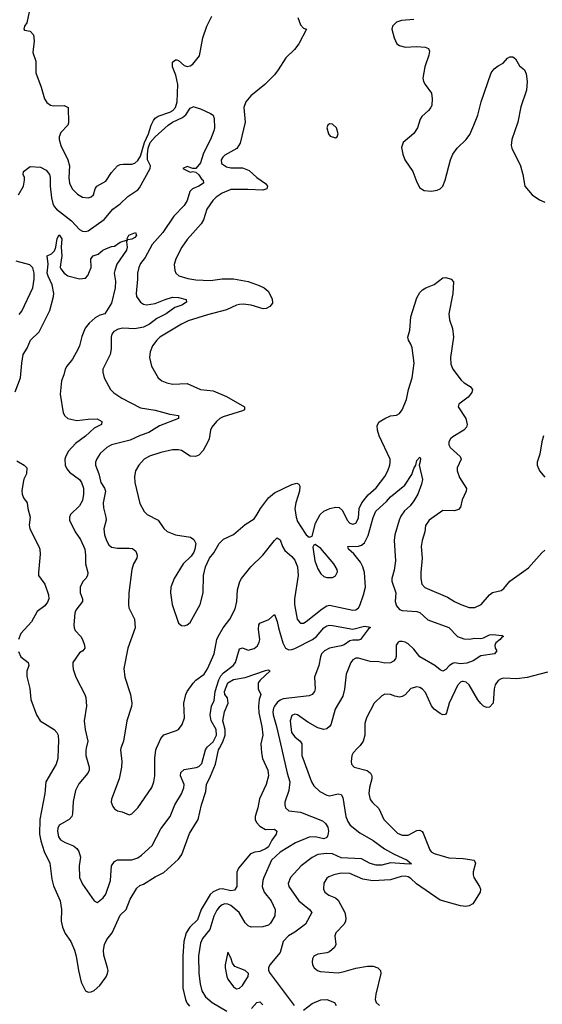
# Model space of a CAD drawing. Header units: inches. Extents: x 2001573 to 2220545, y 644482 to 846830.
# Tile 582 of 656: x 2122598 to 2126194, y 818238 to 825015. Entities that reach past the tile are written whole.
import ezdxf

# ---------------------------------------------------------------- set-up
doc = ezdxf.new("R2010")
doc.units = ezdxf.units.IN
doc.header["$MEASUREMENT"] = 0
doc.layers.add('C1821', color=7, linetype='Continuous')
doc.layers.add('C1822', color=7, linetype='Continuous')

msp = doc.modelspace()

# ---------------------------------------------------------------- linework, layer by layer
at = {"layer": 'C1821', "color": 5}
for points, elevation in [([(2122862.7, 820000), (2122860.3, 819930), (2122848.9, 819890), (2122778.5, 819770), (2122771.1, 819690), (2122736.6, 819510), (2122734.2, 819410), (2122742.9, 819362.9), (2122766.4, 819290), (2122805.2, 819210), (2122818.4, 819098.4), (2122830, 819053), (2122875.5, 818950), (2122884.3, 818890), (2122883.8, 818810), (2122892.3, 818770), (2122910, 818726), (2122949.3, 818669.3), (2122974.9, 818610), (2122986.7, 818570), (2123001.7, 818470), (2123020.3, 818390), (2123050.5, 818330.5), (2123070, 818322), (2123090, 818323.8), (2123110, 818332.7), (2123150, 818366.4), (2123193, 818427), (2123202.8, 818450), (2123205.4, 818470), (2123203, 818490), (2123175.6, 818575.6), (2123174.2, 818610), (2123180.2, 818650), (2123196.5, 818683.5), (2123233.9, 818730), (2123287.9, 818852.1), (2123330.4, 818890), (2123358.8, 818961.2), (2123403, 819037), (2123424.1, 819055.9), (2123450, 819066), (2123530, 819115.2), (2123590, 819145.5), (2123690, 819235.9), (2123713.6, 819270), (2123765.6, 819414.4), (2123825.4, 819510), (2123849.1, 819610), (2123877.4, 819702.6), (2123882.8, 819750), (2123911.6, 819808.4), (2123944, 819890), (2123966.4, 819990), (2123971.7, 820000)], 320), ([(2123056.1, 820000), (2123053.4, 819986.6), (2123052, 819950), (2123075.8, 819870), (2123074.9, 819850), (2123066.5, 819830), (2123003.7, 819756.3), (2122982.6, 819710), (2122966.5, 819633.5), (2122961.5, 819550), (2122955.6, 819530), (2122938.4, 819510), (2122870, 819470.9), (2122860.7, 819450), (2122858.9, 819430), (2122864.1, 819390), (2122879, 819370), (2122910, 819352), (2122968.7, 819328.7), (2122990.8, 819310.8), (2123005, 819290), (2123016.9, 819250), (2123005.8, 819190), (2123010.3, 819110), (2123030, 819065.5), (2123110, 818950.8), (2123130, 818938.8), (2123137.5, 818942.5), (2123173.2, 818970), (2123190, 818996), (2123222.7, 819090), (2123229.8, 819190), (2123250, 819221.5), (2123270, 819233), (2123370, 819232.9), (2123410, 819246.2), (2123436, 819264), (2123509, 819331), (2123570, 819446.7), (2123632.1, 819530), (2123664.5, 819610), (2123710, 819686.7), (2123727.8, 819727.8), (2123728.7, 819750), (2123704.1, 819810), (2123706.4, 819833.6), (2123730, 819855.2), (2123811.6, 819868.4), (2123830, 819875.9), (2123850, 819894.9), (2123875.8, 819990), (2123883.4, 820000)], 340), ([(2123294.1, 820000), (2123290.3, 819990), (2123300.3, 819910), (2123298, 819870), (2123282.6, 819790), (2123228.4, 819650), (2123228.2, 819630), (2123239, 819599), (2123250, 819584), (2123270, 819570.6), (2123302.5, 819562.5), (2123350, 819542), (2123370, 819548), (2123410, 819590.5), (2123506.6, 819730), (2123521, 819770), (2123528.4, 819810), (2123527.4, 819932.6), (2123535.4, 819990), (2123539.4, 820000)], 360), ([(2124258.7, 820000), (2124260.6, 819970), (2124269.4, 819929.4), (2124304.6, 819850), (2124310.2, 819810), (2124294.3, 819750), (2124247.1, 819652.9), (2124235.5, 819590), (2124216.9, 819530), (2124218.3, 819510), (2124226.5, 819490), (2124250, 819464), (2124290, 819440.8), (2124350, 819442.6), (2124366.4, 819430), (2124363.2, 819410), (2124332.6, 819367.4), (2124310, 819321.9), (2124294.5, 819310), (2124250.2, 819290), (2124215.5, 819284.5), (2124186.6, 819273.4), (2124104.4, 819175.6), (2124092.3, 819147.7), (2124091.1, 819048.9), (2124076, 819024), (2124050, 819019), (2123993.1, 819033.1), (2123970.1, 819029.9), (2123930, 819011.6), (2123907.3, 818992.7), (2123847.4, 818890), (2123821.3, 818818.7), (2123767.7, 818770), (2123743.9, 818730), (2123728.1, 818670), (2123720.8, 818570), (2123720.4, 818350), (2123738.1, 818270), (2123747.8, 818247.8), (2123765, 818225)], 320), ([(2124398.7, 820000), (2124437, 819830), (2124457.2, 819770), (2124450.1, 819709.9), (2124423.2, 819630), (2124421.5, 819610), (2124427.4, 819590), (2124450, 819569.3), (2124530, 819559.8), (2124680.9, 819500.9), (2124702.2, 819482.2), (2124717.1, 819457.2), (2124721.5, 819430), (2124717, 819403), (2124710, 819386.4), (2124690, 819377.3), (2124629.9, 819389.9), (2124590, 819388.8), (2124495.6, 819350), (2124390, 819285.6), (2124330, 819229.7), (2124277.2, 819110), (2124270.2, 819090), (2124265.5, 819050), (2124279.7, 819010), (2124328.4, 818950), (2124355.9, 818890), (2124353.2, 818846.8), (2124323.6, 818796.4), (2124310, 818782.4), (2124270, 818770.6), (2124189.8, 818769.8), (2124170, 818778), (2124150, 818799.8), (2124107.4, 818870), (2124050, 818917.1), (2124030, 818927.3), (2124010, 818929.1), (2123990, 818922.3), (2123970, 818907.7), (2123953.6, 818886.4), (2123934.3, 818845.7), (2123906.6, 818753.4), (2123856.3, 818690), (2123841.6, 818658.4), (2123828.4, 818571.6), (2123830.1, 818450.1), (2123838.5, 818378.5), (2123852, 818330), (2123875.2, 818290), (2123922.8, 818250), (2124023.2, 818190)], 340), ([(2124539.3, 820000), (2124539.7, 819950), (2124606.2, 819770), (2124621.9, 819741.9), (2124662.9, 819702.9), (2124710, 819676.5), (2124730, 819674), (2124790, 819685.8), (2124810, 819681.5), (2124821.8, 819661.8), (2124841.7, 819530), (2124855.2, 819495.2), (2124871.8, 819471.8), (2124937.7, 819417.7), (2125030, 819365.4), (2125107.7, 819307.7), (2125170, 819272.8), (2125264.9, 819230), (2125294, 819206), (2125278, 819202), (2125150, 819212.8), (2125090, 819194.8), (2125050, 819196.2), (2125010, 819207.8), (2124950, 819240.1), (2124810, 819246.8), (2124750, 819272.8), (2124710, 819276.7), (2124650, 819268.2), (2124610, 819248), (2124535.5, 819190), (2124460.2, 819110), (2124445.5, 819070), (2124450.2, 819050), (2124517.8, 818950), (2124591.8, 818890), (2124607.2, 818870), (2124563.2, 818790), (2124490, 818735.1), (2124447.4, 818710), (2124410, 818671.3), (2124390, 818595.1), (2124319.3, 818510), (2124310.4, 818490), (2124310.4, 818470), (2124320.4, 818450), (2124485.7, 818230)], 360), ([(2124922.4, 820000), (2124892.9, 819970), (2124883.6, 819950), (2124878.4, 819910), (2124880.5, 819890), (2124898.8, 819870), (2124988.2, 819848.2), (2125011.6, 819830), (2125019.6, 819810), (2125020.3, 819790), (2125003.9, 819730), (2125000.8, 819690), (2125010, 819647.7), (2125026.1, 819626.1), (2125070, 819585.5), (2125102.6, 819510), (2125196.6, 819416.6), (2125230, 819402.6), (2125270, 819402.3), (2125330, 819433.2), (2125350, 819437.7), (2125366.8, 819426.8), (2125375, 819415), (2125420.5, 819300.5), (2125430, 819287.7), (2125450, 819274.9), (2125550, 819245.5), (2125650, 819241.5), (2125724.7, 819230), (2125734, 819210), (2125717.4, 819150), (2125718.3, 819130), (2125723.1, 819110), (2125762.4, 819050), (2125768.2, 819030), (2125765.5, 819010), (2125714.9, 818930), (2125690, 818915.1), (2125668, 818912), (2125630, 818916.8), (2125490, 818955.1), (2125327.9, 819067.9), (2125290, 819102.8), (2125270, 819115), (2125250, 819119.4), (2125223.3, 819116.7), (2125150, 819093.7), (2125028.2, 819088.2), (2124959, 819099), (2124870, 819137.7), (2124810, 819140.7), (2124758.8, 819130), (2124724.1, 819115.9), (2124710, 819105.6), (2124690, 819072.7), (2124688.9, 819030), (2124698.4, 819010), (2124724, 818990), (2124771.3, 818971.3), (2124790, 818954.9), (2124834.7, 818870), (2124842.4, 818830), (2124839, 818810), (2124829.3, 818790.7), (2124772.7, 818730), (2124767.2, 818710), (2124772.2, 818650), (2124764.4, 818630), (2124730, 818599.7), (2124710, 818591.3), (2124650, 818583.6), (2124622, 818570), (2124612.7, 818550), (2124610.4, 818530), (2124612.4, 818510), (2124623.8, 818490), (2124647.3, 818470), (2124664.7, 818464.7), (2124790, 818455.5), (2124830, 818462.8), (2124910, 818487.5), (2124990, 818501.5), (2125030, 818501.3), (2125063, 818490), (2125079.5, 818470), (2125082, 818450), (2125047.1, 818307.1), (2125043.7, 818270), (2125050.4, 818250), (2125073.4, 818230)], 380), ([(2124193.3, 818210), (2124230, 818250.3), (2124250, 818255.6), (2124270, 818234.6)], 340), ([(2124550, 818197.7), (2124610, 818243.7), (2124670, 818268.6), (2124710, 818270.2), (2124764, 818250), (2124775.8, 818230)], 360)]:
    msp.add_lwpolyline(points, dxfattribs=dict(at, elevation=elevation))
at = {"layer": 'C1821', "color": 5, "elevation": 360}
msp.add_lwpolyline([(2124030, 818598), (2124010.6, 818509.4), (2124010.6, 818490), (2124023.1, 818430), (2124030.5, 818410), (2124070, 818357.3), (2124090, 818345.5), (2124110, 818348.2), (2124130, 818366.4), (2124145.6, 818390), (2124169.3, 818430), (2124172.7, 818450), (2124149.6, 818469.6), (2124078.4, 818498.4), (2124061, 818521), (2124050, 818558)], close=True, dxfattribs=at)
at = {"layer": 'C1822', "color": 5}
for points, elevation in [([(2122662.2, 825070), (2122646, 824994), (2122630.7, 824970), (2122625.5, 824950), (2122630, 824944), (2122670, 824936.3), (2122693.4, 824910), (2122698.3, 824870), (2122687, 824790), (2122708.7, 824730), (2122708.3, 824650), (2122745, 824550), (2122767.9, 824470), (2122784.2, 824444.2), (2122810, 824426.3), (2122830, 824422.7), (2122904.4, 824424.4), (2122930.4, 824410), (2122933.9, 824306.1), (2122928.5, 824290), (2122880.5, 824239.5), (2122870.3, 824210), (2122870.3, 824190), (2122880.7, 824150), (2122927.9, 824050), (2122940.3, 824010), (2122936.9, 823930), (2122940.3, 823890), (2122958, 823850), (2122994.4, 823814.4), (2123030, 823794.6), (2123070, 823789), (2123090, 823795.8), (2123105.6, 823810), (2123116.3, 823850), (2123128.2, 823870), (2123190, 823903.1), (2123230, 823963.1), (2123271.1, 824008.9), (2123290, 824018), (2123310, 824020.7), (2123370, 824020.1), (2123390, 824028), (2123410, 824045.4), (2123430, 824075.9), (2123456.4, 824170), (2123484.8, 824230), (2123501.2, 824290), (2123518.1, 824321.9), (2123530, 824336.8), (2123550, 824350.7), (2123630, 824378.4), (2123651.6, 824390), (2123669.9, 824410), (2123680.9, 824450), (2123686.7, 824570), (2123673.1, 824633.1), (2123649.3, 824690), (2123650, 824724), (2123670, 824739.6), (2123678, 824738), (2123690, 824734.9), (2123730, 824699.7), (2123750, 824693.2), (2123770, 824697.1), (2123790, 824710.2), (2123834.2, 824765.8), (2123857, 824890), (2123885, 824970), (2123919.4, 825040.6)], 380), ([(2124510.4, 825030), (2124530, 824980.7), (2124550, 824956), (2124571.3, 824950), (2124517.3, 824850), (2124489.2, 824810), (2124428.1, 824751.9), (2124377.2, 824670), (2124350, 824635.4), (2124284.9, 824570), (2124188.7, 824491.3), (2124153.4, 824450), (2124139.6, 824410), (2124150.2, 824310), (2124115.2, 824164.8), (2124091.1, 824128.9), (2124010, 824082), (2123996.5, 824070), (2123984.7, 824050), (2123985.6, 824025.6), (2124021.5, 824001.5), (2124050, 823995), (2124130, 823996.6), (2124176.5, 823976.5), (2124229.1, 823929.1), (2124290, 823888.5), (2124303.6, 823870), (2124298.7, 823850), (2124270, 823842.2), (2124167.4, 823847.4), (2124050, 823845.7), (2123990, 823820.3), (2123950, 823793.8), (2123927.2, 823770), (2123885.4, 823710), (2123862.6, 823637.4), (2123847.2, 823610), (2123750, 823501.7), (2123713.8, 823450), (2123671.6, 823370), (2123661.5, 823330), (2123664.2, 823290), (2123672.7, 823270), (2123693, 823253), (2123754.8, 823234.8), (2123810, 823224.2), (2123910, 823219.2), (2123990, 823231.2), (2124068.9, 823231.1), (2124170, 823213.8), (2124246.5, 823186.5), (2124279.1, 823170), (2124307.1, 823147.1), (2124334, 823094), (2124336.9, 823063.1), (2124320, 823040), (2124292.6, 823027.4), (2124273.9, 823026.1), (2124189.8, 823049.8), (2124136.5, 823056.5), (2124110, 823054.8), (2124090, 823049.8), (2124021.8, 823018.2), (2123890, 822984.5), (2123757.2, 822942.8), (2123710, 822920.3), (2123563.1, 822830), (2123541.5, 822810), (2123511.6, 822770), (2123496, 822730), (2123491.8, 822690), (2123503.7, 822630), (2123550, 822550.6), (2123576.3, 822530), (2123610, 822514.9), (2123650, 822506.5), (2123750, 822511.4), (2123841, 822470), (2123930, 822461.7), (2124020.9, 822420.9), (2124143.8, 822350), (2124143.8, 822330), (2124130, 822322.3), (2123997.7, 822282.3), (2123974.3, 822270), (2123951.3, 822250), (2123919.6, 822210), (2123910.3, 822190), (2123902.3, 822130), (2123893.1, 822110), (2123859, 822050), (2123830, 822016.9), (2123808.3, 822008.3), (2123770, 822011.2), (2123710, 822049.6), (2123690, 822055.4), (2123650, 822054.3), (2123570, 822036.8), (2123490, 822010.9), (2123454.4, 821990), (2123417, 821950), (2123394.9, 821910), (2123387.4, 821870), (2123390.3, 821830), (2123425.1, 821685.1), (2123454.4, 821630), (2123475.5, 821610), (2123550.2, 821570.2), (2123590, 821514), (2123612.2, 821492.2), (2123670, 821468.9), (2123773.3, 821453.3), (2123796.7, 821436.7), (2123810.3, 821410.3), (2123803.8, 821370), (2123795.5, 821350), (2123777.4, 821322.6), (2123722, 821270), (2123661.1, 821170), (2123638, 821110), (2123635.3, 821070), (2123646.4, 820990), (2123690, 820861), (2123710, 820846), (2123730, 820842.8), (2123750, 820851), (2123770, 820866.8), (2123839.7, 820990), (2123859.7, 821070), (2123863.5, 821190), (2123875.8, 821250), (2123904.7, 821310), (2123933.9, 821346.1), (2123969.6, 821410), (2124000.3, 821439.7), (2124070, 821471.8), (2124150, 821541.6), (2124210, 821580.4), (2124230, 821606), (2124254.2, 821650), (2124310, 821723.6), (2124350, 821758.6), (2124470, 821816.2), (2124504.1, 821824.1), (2124518.3, 821818.3), (2124525.3, 821805.3), (2124523.2, 821770), (2124497.1, 821690), (2124490.2, 821650.2), (2124499.3, 821590), (2124510, 821560.4), (2124529.4, 821529.4), (2124570, 821470.6), (2124590, 821453.4), (2124610, 821461), (2124634, 821550), (2124664.1, 821610), (2124690, 821633.5), (2124731.7, 821651.7), (2124770, 821660.8), (2124796.9, 821656.9), (2124818, 821638), (2124850, 821570.4), (2124868.7, 821550), (2124890, 821542.3), (2124911.1, 821550), (2124930, 821584.9), (2124934.2, 821650), (2124950.9, 821690), (2124995.5, 821744.5), (2125050, 821794), (2125109.8, 821870), (2125130.8, 821910), (2125143.5, 821950), (2125147.7, 821970), (2125145.8, 821990), (2125071.4, 822150), (2125059.3, 822190), (2125058, 822222), (2125072, 822248), (2125109.5, 822270), (2125150, 822287.6), (2125190, 822294.3), (2125210, 822304.2), (2125230, 822330.4), (2125258.6, 822401.4), (2125273.5, 822470), (2125299, 822550), (2125311.1, 822650), (2125297.6, 822757.6), (2125290, 822782), (2125271.9, 822810), (2125268.4, 822830), (2125282.8, 822877.2), (2125289, 822971), (2125330, 823101.1), (2125350, 823137.3), (2125370, 823155.9), (2125392, 823170), (2125450, 823193.5), (2125510, 823238.2), (2125530, 823241.8), (2125567.3, 823230), (2125581.6, 823210), (2125576.9, 823130), (2125550.3, 822990), (2125555.3, 822950), (2125576, 822890), (2125583.6, 822830), (2125561.8, 822690), (2125564.4, 822644.4), (2125577.2, 822610), (2125634.7, 822534.7), (2125655.8, 822515.7), (2125696.4, 822490), (2125713.1, 822470), (2125708.8, 822450), (2125683.8, 822416.2), (2125620.3, 822370), (2125615.3, 822350), (2125668, 822270), (2125676.5, 822230), (2125671.6, 822210), (2125653.7, 822190), (2125577.1, 822142.9), (2125562.6, 822130), (2125550.3, 822110), (2125550.3, 822090), (2125559.5, 822070), (2125628.8, 822008.8), (2125634.4, 821990), (2125608.7, 821931.3), (2125607.5, 821910), (2125624.9, 821864.9), (2125672.5, 821787.5), (2125670.5, 821770), (2125642, 821710), (2125630, 821659), (2125617.2, 821642.8), (2125590, 821634.7), (2125510, 821636.3), (2125415.3, 821570), (2125390, 821532.7), (2125384.6, 821490), (2125366.5, 821430), (2125359.6, 821390), (2125368, 821310), (2125358.5, 821210), (2125358.9, 821170), (2125365.3, 821130), (2125386.4, 821106.4), (2125540.9, 821040.9), (2125590.2, 821010.2), (2125633.4, 820990), (2125690, 820968.4), (2125730, 820970.2), (2125772.2, 820990), (2125830, 821056), (2125850, 821071.7), (2125910, 821086), (2125930, 821100.3), (2125970.8, 821150), (2126097.7, 821242.3), (2126190, 821344.6), (2126210, 821363.7)], 380), ([(2125310, 825017.7), (2125224.7, 825010), (2125190, 824997.6), (2125163, 824970), (2125158, 824950), (2125173.4, 824890), (2125193.4, 824850), (2125210, 824837.1), (2125250, 824825.3), (2125330, 824830.3), (2125387, 824827), (2125410, 824817.3), (2125418.3, 824798.3), (2125413.8, 824770), (2125385.5, 824690), (2125372.1, 824612.1), (2125377.1, 824590), (2125388.7, 824568.7), (2125432, 824510), (2125436.5, 824470), (2125433.4, 824426.6), (2125427, 824410), (2125410.4, 824390), (2125363.8, 824350), (2125352.4, 824330), (2125335.3, 824270), (2125310, 824232.3), (2125237.3, 824170), (2125225.2, 824134.8), (2125233, 824090), (2125248, 824050), (2125303.8, 823970), (2125330, 823898), (2125350, 823858), (2125379.8, 823839.8), (2125430, 823834.4), (2125470, 823842.6), (2125490, 823852), (2125510, 823870.5), (2125526, 823910), (2125562.4, 824050), (2125578.7, 824090), (2125607.9, 824132.1), (2125670, 824190.3), (2125694, 824226), (2125723.4, 824290), (2125750, 824357.1), (2125772.9, 824450), (2125841, 824650), (2125862.3, 824677.7), (2125890, 824698.7), (2125924.2, 824715.8), (2125954, 824750), (2125970, 824760.7), (2125990, 824759.1), (2126010, 824746.8), (2126037.4, 824697.4), (2126071.2, 824671.2), (2126083.2, 824643.2), (2126090.3, 824589.7), (2126086, 824530), (2126045.3, 824414.7), (2126026, 824310), (2125984.5, 824190), (2125979.7, 824150), (2125983.6, 824130), (2126042.9, 824010), (2126060.7, 823950), (2126074.4, 823870), (2126123.8, 823810), (2126174.8, 823774.8), (2126210, 823760.3)], 420), ([(2122590, 823808.7), (2122623.7, 823870), (2122629.8, 823910), (2122629.8, 823930), (2122622.6, 823950), (2122624, 823970), (2122670, 824003.8), (2122740.3, 824000.3), (2122779.3, 823979.3), (2122803.5, 823950), (2122808, 823930), (2122806.8, 823870), (2122815.7, 823790), (2122825.1, 823750), (2122835.1, 823730), (2122851.8, 823710), (2122954.2, 823630), (2123010, 823571.7), (2123030, 823559.5), (2123050, 823556.9), (2123070, 823562), (2123179.4, 823640.6), (2123238, 823710), (2123290, 823748.2), (2123340.7, 823799.3), (2123410, 823844.1), (2123422.5, 823857.5), (2123496, 823990), (2123496.8, 824010), (2123477.9, 824050), (2123476.5, 824090), (2123481.6, 824130), (2123496.4, 824170), (2123530, 824208.8), (2123620.2, 824290), (2123650, 824310.4), (2123718.7, 824341.3), (2123740.3, 824359.7), (2123770, 824406), (2123787.3, 824412.7), (2123790, 824418), (2123842, 824402), (2123910.7, 824370.7), (2123930, 824358), (2123935.8, 824335.8), (2123938.5, 824270), (2123934.2, 824250), (2123910.8, 824190), (2123862.8, 824097.2), (2123842.8, 824030), (2123810, 823991.6), (2123790, 823990.8), (2123750, 824003.9), (2123720.4, 823990), (2123770, 823966.2), (2123790, 823969.3), (2123810, 823966.2), (2123830, 823947.5), (2123850, 823915.6), (2123860.3, 823910), (2123863.1, 823890), (2123830, 823869.3), (2123786.7, 823850), (2123768.4, 823831.6), (2123750.2, 823770), (2123730, 823735.6), (2123657.8, 823662.2), (2123582.2, 823550), (2123510, 823467.6), (2123461.1, 823378.9), (2123430, 823336.4), (2123416.8, 823310), (2123408.4, 823270), (2123409.4, 823230), (2123398, 823130), (2123400.3, 823110), (2123428.9, 823070), (2123450, 823057.6), (2123470, 823052.9), (2123530, 823062.1), (2123598.7, 823090), (2123650, 823104.7), (2123690, 823103.6), (2123743, 823090), (2123744.6, 823070), (2123714.4, 823050), (2123665.1, 823034.9), (2123604.8, 822990), (2123541.7, 822958.3), (2123490, 822919.9), (2123450, 822897.8), (2123390, 822887.5), (2123307.8, 822892.2), (2123275.9, 822884.1), (2123246, 822870), (2123232.2, 822850), (2123227, 822830), (2123227.4, 822750), (2123220.3, 822710), (2123170.4, 822610), (2123168.7, 822588.7), (2123179.5, 822550), (2123222, 822470), (2123246.5, 822446.5), (2123301.3, 822410), (2123430, 822342.5), (2123530, 822327.1), (2123630, 822300.7), (2123690.4, 822290), (2123690, 822269.6), (2123559.2, 822220.8), (2123485.8, 822174.2), (2123426.6, 822153.4), (2123358.4, 822121.6), (2123230.4, 822090), (2123196.4, 822070), (2123152, 822030), (2123127.4, 821992.6), (2123119, 821970), (2123119.6, 821950), (2123142.9, 821890), (2123156.5, 821830), (2123181.3, 821790), (2123187.5, 821770), (2123171, 821690), (2123175.1, 821655.1), (2123191.5, 821590), (2123191.6, 821570), (2123177.8, 821510), (2123182.3, 821470), (2123194.6, 821430), (2123210, 821400.5), (2123230, 821384.6), (2123270, 821378), (2123350, 821378.5), (2123374.4, 821374.4), (2123396.1, 821356.1), (2123406.7, 821330), (2123403.1, 821310), (2123381.7, 821270), (2123369, 821230), (2123349.1, 821070.9), (2123345.3, 820990), (2123347.8, 820967.8), (2123387, 820890), (2123391.7, 820830), (2123340.7, 820690), (2123314.6, 820550), (2123320.3, 820490), (2123359.5, 820370), (2123370.4, 820310), (2123367.7, 820287.7), (2123334, 820190), (2123312.9, 820050), (2123294.1, 820000)], 360), ([(2122566.2, 822453.8), (2122603.6, 822550), (2122611.5, 822650), (2122621.7, 822710), (2122650, 822754.9), (2122673, 822810), (2122732.6, 822867.4), (2122806, 823014), (2122830.5, 823109.5), (2122831.9, 823130), (2122821.6, 823190), (2122792.5, 823250), (2122787.6, 823270), (2122792.5, 823332.5), (2122787.8, 823390), (2122817, 823403), (2122836.3, 823423.7), (2122845.6, 823450), (2122855.1, 823510), (2122870, 823533.4), (2122887.7, 823507.7), (2122882.6, 823450), (2122888.7, 823390), (2122877.6, 823330), (2122876.1, 823310), (2122880.2, 823300.2), (2122903.6, 823270), (2122930, 823252.8), (2123010, 823232.7), (2123050, 823237.1), (2123066, 823254), (2123089.9, 823310), (2123088.3, 823370), (2123103, 823390), (2123138, 823402), (2123170, 823428), (2123190, 823438), (2123230, 823454), (2123250, 823456), (2123290, 823483.8), (2123339.6, 823499.6), (2123333.7, 823486.3), (2123337.3, 823450), (2123333.2, 823430), (2123266.9, 823333.1), (2123251.8, 823290), (2123247.7, 823270), (2123255.8, 823215.8), (2123254.7, 823170), (2123230, 823064.5), (2123184, 822990), (2123150, 822981.5), (2123116, 822964), (2123074.7, 822925.3), (2123049, 822891), (2123025.7, 822834.3), (2123010, 822771.5), (2122999.8, 822750), (2122961.5, 822678.5), (2122921.6, 822630), (2122911.1, 822610), (2122901.2, 822570), (2122884.6, 822530), (2122877.1, 822437.1), (2122896.3, 822310), (2122908.3, 822288.4), (2122930, 822270.2), (2122990, 822256.8), (2123070, 822266.7), (2123130, 822267.2), (2123163, 822250), (2123160.7, 822230), (2123110, 822204.4), (2123050, 822147.5), (2122982.1, 822097.8), (2122934.2, 822045.8), (2122914.7, 822010), (2122909, 821990), (2122910.1, 821950), (2122922.7, 821922.7), (2122940.9, 821900.9), (2123008.4, 821850), (2123022.7, 821830), (2123036.8, 821790), (2123037.8, 821750), (2123030, 821706), (2123010, 821669.8), (2122947.5, 821610), (2122940.7, 821590), (2122940.8, 821570), (2122979, 821490), (2123016.4, 821436.4), (2123045.5, 821370), (2123050.8, 821330), (2123050.9, 821270.9), (2123066.3, 821210), (2123064.2, 821190), (2123052, 821170), (2123031.1, 821148.9), (2123014.9, 821110), (2123014.9, 821070), (2123028.9, 821030), (2123028.8, 821010), (2122983.1, 820950), (2122977.3, 820930), (2122969.1, 820850), (2122971.5, 820830), (2122980.3, 820810), (2123017.6, 820770), (2123030.4, 820750), (2123044, 820710), (2123046, 820690), (2123031.3, 820670), (2123010, 820657.2), (2122964.4, 820590), (2122962.4, 820570), (2122965.8, 820545.9), (2122984.9, 820490), (2123045.7, 820370), (2123051.7, 820350), (2123057.8, 820290), (2123040.3, 820190), (2123047.6, 820130), (2123066.2, 820050), (2123056.1, 820000)], 340), ([(2122594.2, 822985.8), (2122611.7, 823008.4), (2122688.7, 823170), (2122698.4, 823230), (2122697.7, 823270), (2122687.2, 823307.2), (2122667.3, 823327.3), (2122572.3, 823352.3)], 360), ([(2126202.4, 822150), (2126190.4, 822110), (2126175.8, 822024.2), (2126158.7, 821970), (2126157.6, 821950), (2126174.4, 821910), (2126210, 821865.5)], 420), ([(2122578.4, 821978.4), (2122628.3, 821948.3), (2122647.2, 821930), (2122643.5, 821890), (2122627.1, 821853), (2122622.5, 821830), (2122613.1, 821773.1), (2122613.7, 821750), (2122624.6, 821724.6), (2122648, 821690), (2122652.7, 821650), (2122670.3, 821590.3), (2122662, 821538), (2122667, 821510), (2122730.5, 821390), (2122735.5, 821370), (2122737.5, 821337.5), (2122726, 821210), (2122728.2, 821190), (2122771, 821131), (2122796.8, 821056.8), (2122798.5, 821030), (2122790, 821005.3), (2122770, 820981.3), (2122717.3, 820942.7), (2122677.8, 820870), (2122606.4, 820790), (2122588.6, 820750)], 320), ([(2123539.4, 820000), (2123550, 820026.8), (2123570, 820067.3), (2123590, 820092.7), (2123677.1, 820122.9), (2123690, 820130.6), (2123715.9, 820164.1), (2123730.9, 820210), (2123727.7, 820310), (2123741, 820370), (2123749.9, 820390.1), (2123790.6, 820449.4), (2123810.6, 820469.4), (2123866.6, 820510), (2123890, 820546), (2123936.1, 820650), (2123954.8, 820750), (2123963.5, 820770), (2123998.5, 820830), (2124043.9, 820890), (2124080.5, 820959.5), (2124091.8, 821010), (2124096.8, 821090), (2124112.1, 821147.9), (2124124.4, 821170), (2124188.2, 821250), (2124271.6, 821328.4), (2124350, 821430.4), (2124370, 821447.7), (2124390, 821434.8), (2124404.9, 821390), (2124422, 821362), (2124470, 821319.2), (2124490, 821294.7), (2124509.5, 821250), (2124514.6, 821190), (2124487.5, 821030), (2124488.7, 820990), (2124506.9, 820890), (2124525.4, 820865.4), (2124530, 820861.6), (2124550, 820862.4), (2124570, 820873.1), (2124679.5, 820960.5), (2124710, 820980.2), (2124730, 820986.2), (2124890, 820951.1), (2124910, 820953.4), (2124920.4, 820959.6), (2124930, 820966.5), (2124938, 820982), (2124964.1, 821055.9), (2124976.9, 821110), (2124970, 821209.3), (2124958, 821250), (2124942.3, 821282.3), (2124897.6, 821337.6), (2124859.7, 821370), (2124855.3, 821390), (2124930, 821390.8), (2124950, 821397.8), (2124970, 821415), (2124995.9, 821464.1), (2125030, 821588.7), (2125047.6, 821632.4), (2125121.9, 821698.1), (2125150, 821730.2), (2125247.8, 821812.2), (2125296.3, 821883.7), (2125310, 821926), (2125322.9, 821950), (2125330, 821981), (2125350, 822004.7), (2125354.9, 821994.9), (2125354.4, 821974.4), (2125346, 821950), (2125368.5, 821850), (2125362.9, 821817.1), (2125336.4, 821750), (2125310, 821702.9), (2125284.9, 821670), (2125245.4, 821634.6), (2125221.1, 821598.9), (2125208.6, 821571.4), (2125177.9, 821470), (2125175.3, 821430), (2125183.5, 821290), (2125174.6, 821225.4), (2125158.4, 821170), (2125159.4, 821150), (2125185.2, 821070), (2125180.5, 821010), (2125190, 820980.4), (2125210, 820955.8), (2125228.3, 820948.3), (2125330, 820941.6), (2125350, 820935), (2125405, 820885), (2125550, 820831.5), (2125610, 820770.4), (2125652.8, 820752.8), (2125690, 820751.3), (2125730, 820757.8), (2125770, 820755.8), (2125790, 820759.7), (2125830, 820780.2), (2125850, 820784.4), (2125916.4, 820776.4), (2125926, 820770), (2125915.1, 820764.9), (2125904, 820750), (2125874.1, 820725.9), (2125867, 820710), (2125868.8, 820690), (2125881.3, 820670), (2125864, 820650), (2125770, 820635.6), (2125717.7, 820602.3), (2125674.7, 820585.3), (2125630, 820581.8), (2125590, 820588.5), (2125576, 820584), (2125552.4, 820567.6), (2125530, 820542.5), (2125510, 820530.8), (2125490, 820540.3), (2125454.8, 820570), (2125350, 820629.9), (2125310, 820682.7), (2125270, 820718.8), (2125250, 820731), (2125230, 820736.2), (2125210, 820734.9), (2125201.3, 820730), (2125187.5, 820710), (2125188, 820632), (2125183, 820617), (2125170, 820599.8), (2125150, 820588.9), (2125110, 820586.3), (2125070, 820595.2), (2125010, 820598.1), (2124930, 820621.5), (2124910, 820620.2), (2124890, 820608.7), (2124877.1, 820590), (2124844.4, 820510), (2124832.3, 820407.7), (2124821.8, 820358.2), (2124769.4, 820270), (2124737.7, 820162.3), (2124730, 820149.6), (2124710, 820133), (2124690, 820128.4), (2124650, 820140.4), (2124580.9, 820180.9), (2124510, 820230.8), (2124490, 820234), (2124470, 820225.6), (2124459.3, 820190), (2124468.1, 820110), (2124490, 820079.1), (2124527.4, 820050), (2124539, 820030), (2124539.3, 820000)], 360), ([(2123883.4, 820000), (2123890.6, 820009.4), (2123930, 820044.5), (2123951.9, 820090), (2123949.9, 820130), (2123915, 820190), (2123909.1, 820230), (2123918.1, 820290), (2123936.2, 820330), (2123943.3, 820390), (2123968.9, 820471.1), (2123982, 820498), (2123999.6, 820520.4), (2124066, 820570), (2124081.9, 820590), (2124110, 820685.2), (2124131.6, 820691.6), (2124170, 820674.6), (2124210, 820687.2), (2124233.7, 820706.3), (2124246, 820730), (2124249.7, 820750), (2124241.5, 820818.5), (2124243.5, 820850), (2124250, 820862), (2124312.2, 820887.8), (2124350, 820921), (2124370, 820874), (2124377.6, 820830), (2124407.2, 820727.2), (2124426.7, 820690), (2124450, 820678.5), (2124470, 820679.8), (2124490, 820687.9), (2124612.1, 820747.9), (2124640.5, 820770), (2124690, 820830.2), (2124710, 820843.6), (2124730, 820847.9), (2124750, 820846), (2124890, 820820.4), (2124970, 820840.3), (2124997.3, 820837.3), (2125011, 820831), (2124996.8, 820823.2), (2124942.8, 820750), (2124930, 820745.1), (2124890, 820745.5), (2124870, 820738.9), (2124830, 820713.1), (2124810, 820705.6), (2124730, 820689.1), (2124694, 820670), (2124675.2, 820650), (2124667.2, 820630), (2124655.9, 820570), (2124625.2, 820490), (2124630.2, 820409.8), (2124626.7, 820390), (2124610.2, 820369.8), (2124590, 820361.7), (2124410, 820340.4), (2124390, 820331.7), (2124370, 820315.8), (2124350.1, 820290), (2124344.7, 820275.3), (2124340.1, 820250), (2124342.5, 820230), (2124364.9, 820150), (2124398.7, 820000)], 340), ([(2122590, 820667.3), (2122605.3, 820630), (2122657.1, 820590), (2122659.5, 820570), (2122645.8, 820530), (2122646.8, 820493.2), (2122668, 820412), (2122675.4, 820335.4), (2122713.8, 820230), (2122738.7, 820190), (2122835.3, 820130), (2122853.8, 820110), (2122861.3, 820090), (2122864.5, 820050), (2122862.7, 820000)], 320), ([(2123971.7, 820000), (2123995.2, 820044.8), (2124010.7, 820090), (2124010.7, 820130), (2123994.5, 820190), (2124006.7, 820250), (2124033, 820310), (2124027.3, 820347.3), (2124009.2, 820370), (2124007.3, 820390), (2124029.9, 820450), (2124070, 820473.8), (2124150, 820486.7), (2124290, 820536.5), (2124310, 820539.1), (2124316.4, 820536.4), (2124318, 820530), (2124253.4, 820470), (2124239.3, 820450), (2124238, 820438), (2124238.8, 820410), (2124257.3, 820370), (2124245.1, 820334.9), (2124240.7, 820290), (2124244.2, 820244.2), (2124263.1, 820150), (2124270.2, 820090), (2124256.9, 820030), (2124258.7, 820000)], 320), ([(2126230, 820523.2), (2126090, 820488.4), (2126018.2, 820478.2), (2125930, 820482.3), (2125910, 820479.1), (2125890, 820467.8), (2125870, 820438), (2125862.6, 820410), (2125854.6, 820310), (2125830, 820282.4), (2125810, 820281.1), (2125790, 820291.1), (2125770, 820308.6), (2125750, 820332.8), (2125690, 820437.7), (2125670, 820455.3), (2125650, 820461), (2125641.2, 820458.8), (2125630, 820454.7), (2125610, 820431.5), (2125552.5, 820310), (2125534.6, 820245.4), (2125526.9, 820233.1), (2125510, 820231.1), (2125490, 820238.7), (2125449.7, 820270), (2125431.8, 820291.8), (2125390, 820383.7), (2125370, 820407), (2125350, 820418.7), (2125330, 820422.4), (2125290, 820412.8), (2125251, 820369), (2125230, 820356.4), (2125210, 820351.8), (2125178, 820358), (2125150, 820369.8), (2125110, 820372.8), (2125090, 820361.3), (2125037.4, 820310), (2124984.6, 820210), (2124971.8, 820170), (2124971.5, 820090), (2124960.9, 820050), (2124941, 820019), (2124922.4, 820000)], 380)]:
    msp.add_lwpolyline(points, dxfattribs=dict(at, elevation=elevation))
for points, elevation in [([(2124730, 824299), (2124718, 824290), (2124711, 824270), (2124722.8, 824230), (2124734.4, 824214.4), (2124770, 824202.8), (2124782, 824210), (2124789, 824230), (2124777.2, 824270), (2124750, 824296)], 420), ([(2123340.2, 823500.2), (2123337.2, 823510), (2123349, 823531), (2123394, 823550), (2123400.4, 823530), (2123390, 823517), (2123370, 823505.1)], 340), ([(2124630, 821402.7), (2124621.1, 821398.9), (2124614.4, 821385.6), (2124628.9, 821291.1), (2124650, 821236.3), (2124670, 821200.7), (2124690, 821182.4), (2124710, 821175.8), (2124750, 821176.4), (2124770, 821186.4), (2124784.5, 821215.5), (2124782.4, 821230), (2124759.7, 821270), (2124670, 821375.8)], 380)]:
    msp.add_lwpolyline(points, close=True, dxfattribs=dict(at, elevation=elevation))

doc.saveas('drawing.dxf')
